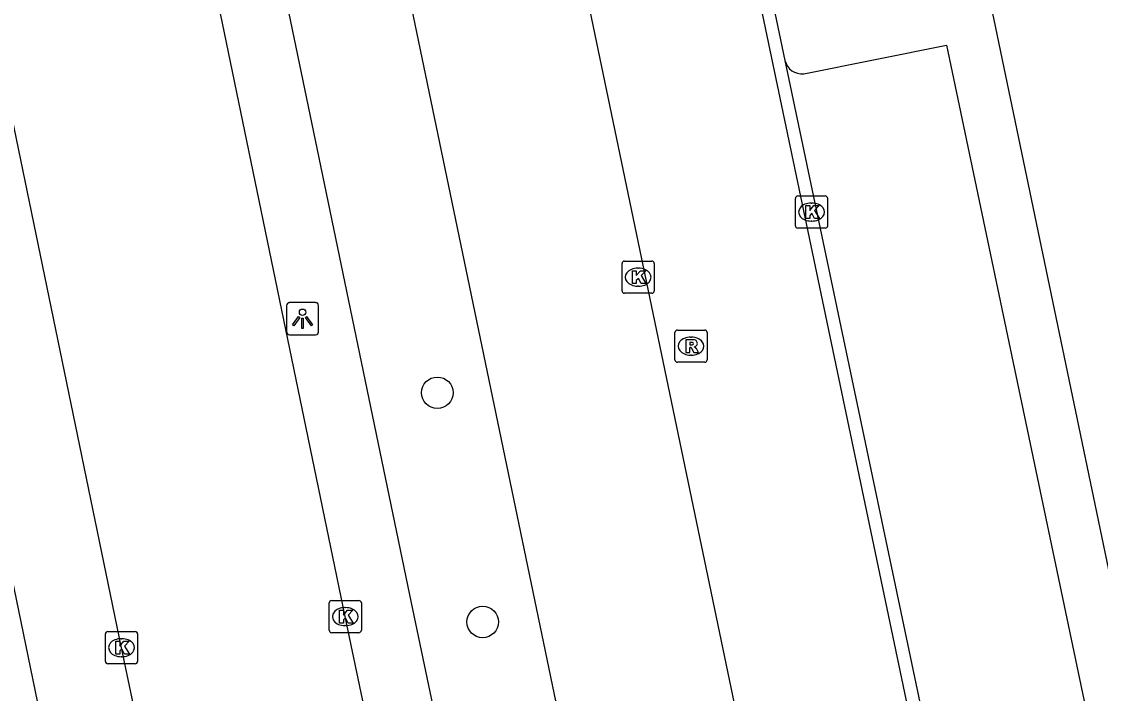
# Model space of a CAD drawing. Extents: x 162990 to 165007, y 383433 to 384336.
# Drawn here: x 164357.46 to 164390.98, y 384160.71 to 384181.6 of the extents above; entities that cross this region are included whole.
import ezdxf

# ---------------------------------------------------------------- set-up
doc = ezdxf.new("R2010")
doc.units = 0
for name, color, linetype in [('IMGEO_Boom', 7, 'Continuous'), ('IMGEO_Kolk', 7, 'Continuous'), ('IMGEO_Lichtpunt', 7, 'Continuous'), ('IMGEO_Pand', 7, 'Continuous'), ('IMGEO_Parkeervlak_open', 7, 'Continuous'), ('IMGEO_Rijbaan_lokaal_open', 7, 'Continuous'), ('IMGEO_Rioolput', 7, 'Continuous'), ('IMGEO_Voetpad_open', 7, 'Continuous')]:
    doc.layers.add(name, color=color, linetype=linetype)

msp = doc.modelspace()

# ---------------------------------------------------------------- linework, layer by layer
at = {"layer": 'IMGEO_Boom'}
for centre in [(164370.38, 384170.062), (164371.792, 384162.935)]:
    msp.add_circle(centre, 0.489, dxfattribs=at)
at = {"layer": 'IMGEO_Kolk'}
for p, q in [((164381.507, 384175.254), (164381.507, 384176.106)), ((164381.582, 384176.18), (164382.434, 384176.18)), ((164381.995, 384175.96), (164382.02, 384175.96)), ((164382.508, 384176.106), (164382.508, 384175.254)), ((164382.018, 384175.4), (164381.993, 384175.4)), ((164382.434, 384175.18), (164381.582, 384175.18)), ((164376.119, 384173.228), (164376.119, 384174.08)), ((164376.194, 384174.154), (164377.046, 384174.154)), ((164376.607, 384173.934), (164376.632, 384173.934)), ((164377.12, 384174.08), (164377.12, 384173.228)), ((164376.63, 384173.374), (164376.605, 384173.374)), ((164377.046, 384173.154), (164376.194, 384173.154)), ((164367.02, 384162.675), (164367.02, 384163.527)), ((164367.095, 384163.601), (164367.947, 384163.601)), ((164368.021, 384163.527), (164368.021, 384162.675)), ((164367.508, 384163.381), (164367.533, 384163.381)), ((164367.531, 384162.821), (164367.506, 384162.821)), ((164360.069, 384161.709), (164360.069, 384162.561)), ((164360.144, 384162.635), (164360.996, 384162.635)), ((164361.07, 384162.561), (164361.07, 384161.709)), ((164367.947, 384162.601), (164367.095, 384162.601)), ((164360.557, 384162.415), (164360.582, 384162.415)), ((164360.58, 384161.855), (164360.555, 384161.855)), ((164360.996, 384161.635), (164360.144, 384161.635))]:
    msp.add_line(p, q, dxfattribs=at)
for points in [[(164381.507, 384175.254), (164381.507, 384176.106)], [(164381.582, 384176.18), (164382.434, 384176.18)], [(164381.828, 384175.88), (164381.951, 384175.88), (164381.951, 384175.729), (164382.081, 384175.88), (164382.245, 384175.88), (164382.099, 384175.729), (164382.252, 384175.48), (164382.1, 384175.48), (164382.015, 384175.644), (164381.951, 384175.577), (164381.951, 384175.48), (164381.828, 384175.48), (164381.828, 384175.88)], [(164382.508, 384176.106), (164382.508, 384175.254)], [(164382.434, 384175.18), (164381.582, 384175.18)], [(164376.119, 384173.228), (164376.119, 384174.08)], [(164376.194, 384174.154), (164377.046, 384174.154)], [(164377.12, 384174.08), (164377.12, 384173.228)], [(164376.44, 384173.854), (164376.563, 384173.854), (164376.563, 384173.703), (164376.693, 384173.854), (164376.857, 384173.854), (164376.711, 384173.703), (164376.864, 384173.454), (164376.712, 384173.454), (164376.627, 384173.618), (164376.563, 384173.551), (164376.563, 384173.454), (164376.44, 384173.454), (164376.44, 384173.854)], [(164377.046, 384173.154), (164376.194, 384173.154)], [(164367.02, 384162.675), (164367.02, 384163.527)], [(164367.095, 384163.601), (164367.947, 384163.601)], [(164368.021, 384163.527), (164368.021, 384162.675)], [(164367.341, 384163.301), (164367.464, 384163.301), (164367.464, 384163.15), (164367.594, 384163.301), (164367.758, 384163.301), (164367.612, 384163.15), (164367.765, 384162.901), (164367.613, 384162.901), (164367.528, 384163.065), (164367.464, 384162.998), (164367.464, 384162.901), (164367.341, 384162.901), (164367.341, 384163.301)], [(164360.069, 384161.709), (164360.069, 384162.561)], [(164360.144, 384162.635), (164360.996, 384162.635)], [(164361.07, 384162.561), (164361.07, 384161.709)], [(164367.947, 384162.601), (164367.095, 384162.601)], [(164360.39, 384162.335), (164360.513, 384162.335), (164360.513, 384162.184), (164360.643, 384162.335), (164360.807, 384162.335), (164360.661, 384162.184), (164360.814, 384161.935), (164360.662, 384161.935), (164360.577, 384162.099), (164360.513, 384162.032), (164360.513, 384161.935), (164360.39, 384161.935), (164360.39, 384162.335)], [(164360.996, 384161.635), (164360.144, 384161.635)]]:
    msp.add_lwpolyline(points, dxfattribs=at)
for centre, start, end in [((164381.584, 384176.104), 91.552, 178.448), ((164381.584, 384176.104), 91.552, 178.448), ((164382.432, 384176.104), 1.552, 88.448), ((164382.432, 384176.104), 1.552, 88.448), ((164381.584, 384175.256), 181.552, 268.448), ((164381.584, 384175.256), 181.552, 268.448), ((164382.432, 384175.256), 271.552, 358.448), ((164382.432, 384175.256), 271.552, 358.448), ((164376.196, 384174.078), 91.552, 178.448), ((164376.196, 384174.078), 91.552, 178.448), ((164377.044, 384174.078), 1.552, 88.448), ((164377.044, 384174.078), 1.552, 88.448), ((164376.196, 384173.23), 181.552, 268.448), ((164376.196, 384173.23), 181.552, 268.448), ((164377.044, 384173.23), 271.552, 358.448), ((164377.044, 384173.23), 271.552, 358.448), ((164367.097, 384163.525), 91.552, 178.448), ((164367.097, 384163.525), 91.552, 178.448), ((164367.945, 384163.525), 1.552, 88.448), ((164367.945, 384163.525), 1.552, 88.448), ((164360.146, 384162.559), 91.552, 178.448), ((164360.146, 384162.559), 91.552, 178.448), ((164360.994, 384162.559), 1.552, 88.448), ((164360.994, 384162.559), 1.552, 88.448), ((164367.097, 384162.677), 181.552, 268.448), ((164367.097, 384162.677), 181.552, 268.448), ((164367.945, 384162.677), 271.552, 358.448), ((164367.945, 384162.677), 271.552, 358.448), ((164360.146, 384161.711), 181.552, 268.448), ((164360.146, 384161.711), 181.552, 268.448), ((164360.994, 384161.711), 271.552, 358.448), ((164360.994, 384161.711), 271.552, 358.448)]:
    msp.add_arc(centre, 0.0765, start, end, dxfattribs=at)
for centre, major_axis, ratio, start_param, end_param in [((164381.994, 384175.68), (-0.387, 0.002), 0.722429, 4.712389, 7.853982), ((164382.019, 384175.68), (-0.39, 0.002), 0.717154, 1.570796, 4.712389), ((164376.606, 384173.654), (-0.387, 0.002), 0.722429, 4.712389, 7.853982), ((164376.631, 384173.654), (-0.39, 0.002), 0.717154, 1.570796, 4.712389), ((164367.507, 384163.101), (-0.387, 0.002), 0.722429, 4.712389, 7.853982), ((164367.532, 384163.101), (-0.39, 0.002), 0.717154, 1.570796, 4.712389), ((164360.556, 384162.135), (-0.387, 0.002), 0.722429, 4.712389, 7.853982), ((164360.581, 384162.135), (-0.39, 0.002), 0.717154, 1.570796, 4.712389)]:
    msp.add_ellipse(centre, major_axis=major_axis, ratio=ratio, start_param=start_param, end_param=end_param, dxfattribs=at)
at = {"layer": 'IMGEO_Lichtpunt'}
for p, q in [((164366.597, 384172.863), (164365.789, 384172.863)), ((164366.597, 384172.863), (164365.789, 384172.863)), ((164365.695, 384172.768), (164365.695, 384171.961)), ((164365.695, 384172.768), (164365.695, 384171.961)), ((164366.691, 384171.961), (164366.691, 384172.768)), ((164366.691, 384171.961), (164366.691, 384172.768)), ((164365.789, 384171.867), (164366.597, 384171.867)), ((164365.789, 384171.867), (164366.597, 384171.867))]:
    msp.add_line(p, q, dxfattribs=at)
for points in [[(164366.069, 384172.432), (164366.108, 384172.404), (164365.92, 384172.142), (164365.882, 384172.169), (164366.069, 384172.432)], [(164366.171, 384172.384), (164366.218, 384172.384), (164366.218, 384172.062), (164366.171, 384172.062), (164366.171, 384172.384)], [(164366.281, 384172.404), (164366.319, 384172.431), (164366.506, 384172.169), (164366.467, 384172.141), (164366.281, 384172.404)]]:
    msp.add_lwpolyline(points, dxfattribs=at)
msp.add_circle((164366.194, 384172.566), 0.0994, dxfattribs=at)
for centre, start, end in [((164365.789, 384172.768), 90, 180), ((164365.789, 384172.768), 90, 180), ((164366.597, 384172.768), 0, 90), ((164366.597, 384172.768), 0, 90), ((164365.789, 384171.961), 180, 270), ((164365.789, 384171.961), 180, 270), ((164366.597, 384171.961), 270, 0), ((164366.597, 384171.961), 270, 360)]:
    msp.add_arc(centre, 0.0946, start, end, dxfattribs=at)
at = {"layer": 'IMGEO_Pand'}
msp.add_lwpolyline([(164417.915, 384193.515), (164398.845, 384189.857), (164406.086, 384155.41), (164407.172, 384150.393), (164406.399, 384150.232), (164400.081, 384148.92), (164394.73, 384147.808), (164383.164, 384203.343), (164414.447, 384210.113)], dxfattribs=at)
at = {"layer": 'IMGEO_Parkeervlak_open'}
for points in [[(164365.037, 384203.917), (164377.402, 384144.374)], [(164381.768, 384179.978), (164386.205, 384180.87), (164392.934, 384148.766), (164389.942, 384148.002)]]:
    msp.add_lwpolyline(points, dxfattribs=at)
msp.add_arc((164381.714, 384180.523), 0.548, 193.6581, 275.6924, dxfattribs=at)
at = {"layer": 'IMGEO_Rijbaan_lokaal_open'}
for points in [[(164376.006, 384205.133), (164375.621, 384205.059), (164387.713, 384147.274), (164388.125, 384147.323)], [(164382.721, 384145.472), (164370.326, 384205.032)], [(164371.341, 384144.866), (164367.521, 384163.101), (164363.382, 384183.123), (164359.084, 384203.739)], [(164379.277, 384189.498), (164381.181, 384180.394)], [(164362.315, 384153.81), (164360.57, 384162.135), (164356.615, 384181.271), (164354.99, 384189.083)], [(164381.181, 384180.394), (164388.125, 384147.323)]]:
    msp.add_lwpolyline(points, dxfattribs=at)
at = {"layer": 'IMGEO_Rioolput'}
for p, q in [((164377.763, 384171.084), (164377.763, 384171.936)), ((164377.838, 384172.01), (164378.69, 384172.01)), ((164378.764, 384171.936), (164378.764, 384171.084)), ((164378.251, 384171.79), (164378.276, 384171.79)), ((164378.274, 384171.23), (164378.249, 384171.23)), ((164378.69, 384171.01), (164377.838, 384171.01))]:
    msp.add_line(p, q, dxfattribs=at)
for points in [[(164377.763, 384171.084), (164377.763, 384171.936)], [(164377.838, 384172.01), (164378.69, 384172.01)], [(164378.764, 384171.936), (164378.764, 384171.084)], [(164378.352, 384171.708), (164378.1, 384171.71), (164378.1, 384171.31)], [(164378.278, 384171.629), (164378.224, 384171.629), (164378.224, 384171.548)], [(164378.224, 384171.548), (164378.276, 384171.548)], [(164378.1, 384171.31), (164378.224, 384171.31), (164378.224, 384171.472), (164378.235, 384171.472)], [(164378.282, 384171.443), (164378.353, 384171.31), (164378.493, 384171.31), (164378.428, 384171.436)], [(164378.69, 384171.01), (164377.838, 384171.01)]]:
    msp.add_lwpolyline(points, dxfattribs=at)
for centre, radius, start, end in [((164377.84, 384171.934), 0.0765, 91.552, 178.448), ((164377.84, 384171.934), 0.0765, 91.552, 178.448), ((164378.688, 384171.934), 0.0765, 1.552, 88.448), ((164378.688, 384171.934), 0.0765, 1.552, 88.448), ((164378.26, 384171.737), 0.19, 274.7715, 282.9687), ((164378.284, 384171.533), 0.0964, 77.0061, 93.1865), ((164378.298, 384171.59), 0.0378, 276.6634, 79.6772), ((164378.351, 384171.598), 0.109, 350.3612, 89.416), ((164378.349, 384171.598), 0.112, 277.5842, 350.9817), ((164378.234, 384171.419), 0.0533, 26.0293, 88.6989), ((164378.333, 384171.383), 0.108, 29.5134, 73.7905), ((164377.84, 384171.086), 0.0765, 181.552, 268.448), ((164377.84, 384171.086), 0.0765, 181.552, 268.448), ((164378.688, 384171.086), 0.0765, 271.552, 358.448), ((164378.688, 384171.086), 0.0765, 271.552, 358.448)]:
    msp.add_arc(centre, radius, start, end, dxfattribs=at)
for centre, major_axis, ratio, start_param, end_param in [((164378.25, 384171.51), (-0.387, 0.002), 0.722429, 4.712389, 7.853982), ((164378.275, 384171.51), (-0.39, 0.002), 0.717154, 1.570796, 4.712389)]:
    msp.add_ellipse(centre, major_axis=major_axis, ratio=ratio, start_param=start_param, end_param=end_param, dxfattribs=at)
at = {"layer": 'IMGEO_Voetpad_open'}
for points in [[(164377.837, 384140.384), (164377.65, 384140.348), (164377.616, 384140.514), (164374.525, 384139.909), (164369.576, 384163.532), (164366.711, 384177.368), (164363.78, 384191.496), (164361.409, 384202.788)], [(164352.012, 384189.272), (164362.509, 384138.318), (164362.896, 384136.438)]]:
    msp.add_lwpolyline(points, dxfattribs=at)

doc.saveas('drawing.dxf')
